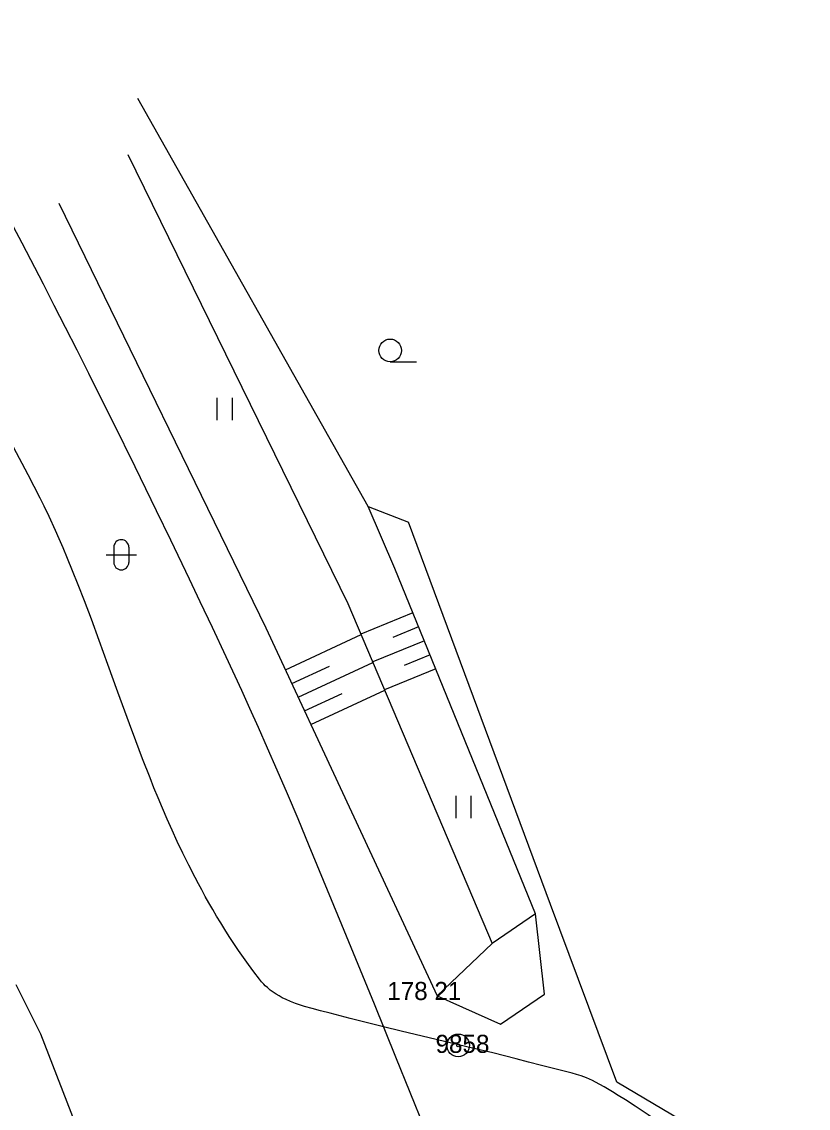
# Model space of a CAD drawing. Extents: x -539244 to -537359, y -1183785 to -1181851.
# Drawn here: x -538559.49 to -538533.44, y -1183406.45 to -1183370.48 of the extents above; entities that cross this region are included whole.
import ezdxf

# ---------------------------------------------------------------- set-up
doc = ezdxf.new("R2010")
doc.units = 0
for name, color, linetype in [('Vrstva 10', 7, 'Continuous'), ('Vrstva 13', 7, 'Continuous'), ('Vrstva 14', 7, 'Continuous'), ('Vrstva 15', 7, 'Continuous'), ('Vrstva 21', 7, 'Continuous'), ('Vrstva 22', 7, 'Continuous'), ('Vrstva 23', 7, 'Continuous'), ('Vrstva 36', 7, 'Continuous'), ('Vrstva 7', 7, 'Continuous'), ('Vrstva 8', 7, 'Continuous')]:
    doc.layers.add(name, color=color, linetype=linetype)

msp = doc.modelspace()

# ---------------------------------------------------------------- linework, layer by layer
at = {"layer": 'Vrstva 10'}
for p, q in [((-538559.068, -1183385.865), (-538559.27, -1183385.48)), ((-538559.68, -1183402.36), (-538558.86, -1183403.993)), ((-538558.86, -1183403.993), (-538554.7, -1183414.7))]:
    msp.add_line(p, q, dxfattribs=at)
for points in [[(-538559.27, -1183385.48), (-538560.147, -1183383.837), (-538561.786, -1183380.753), (-538563.219, -1183378.053)], [(-538555.484, -1183394.882), (-538555.71, -1183394.287), (-538555.917, -1183393.729), (-538556.299, -1183392.68), (-538556.629, -1183391.762), (-538556.92, -1183390.961), (-538557.178, -1183390.261), (-538557.409, -1183389.651), (-538557.616, -1183389.12), (-538557.801, -1183388.656), (-538557.967, -1183388.253), (-538558.116, -1183387.901), (-538558.249, -1183387.594), (-538558.367, -1183387.326), (-538558.581, -1183386.86), (-538558.746, -1183386.512), (-538558.872, -1183386.253), (-538559.068, -1183385.865)], [(-538550.586, -1183402.917), (-538550.732, -1183402.853), (-538550.856, -1183402.792), (-538550.962, -1183402.734), (-538551.053, -1183402.68), (-538551.13, -1183402.629), (-538551.196, -1183402.582), (-538551.253, -1183402.539), (-538551.349, -1183402.459), (-538551.418, -1183402.395), (-538551.468, -1183402.345), (-538551.541, -1183402.265), (-538551.61, -1183402.18), (-538551.794, -1183401.938), (-538551.97, -1183401.698), (-538552.14, -1183401.46), (-538552.303, -1183401.226), (-538552.46, -1183400.993), (-538552.611, -1183400.763), (-538552.756, -1183400.536), (-538552.896, -1183400.311), (-538553.03, -1183400.089), (-538553.16, -1183399.869), (-538553.286, -1183399.652), (-538553.406, -1183399.438), (-538553.523, -1183399.226), (-538553.636, -1183399.017), (-538553.745, -1183398.811), (-538553.953, -1183398.403), (-538554.149, -1183398.005), (-538554.332, -1183397.619), (-538554.505, -1183397.243), (-538554.668, -1183396.877), (-538554.821, -1183396.521), (-538554.967, -1183396.176), (-538555.105, -1183395.84), (-538555.236, -1183395.515), (-538555.484, -1183394.882)], [(-538542.705, -1183404.923), (-538543.114, -1183404.817), (-538543.882, -1183404.623), (-538544.555, -1183404.459), (-538546.914, -1183403.901), (-538547.504, -1183403.759), (-538547.946, -1183403.65), (-538548.608, -1183403.483), (-538549.27, -1183403.31), (-538549.588, -1183403.227), (-538549.87, -1183403.152), (-538550.116, -1183403.081), (-538550.223, -1183403.048), (-538550.323, -1183403.015), (-538550.415, -1183402.983), (-538550.586, -1183402.917)], [(-538541.258, -1183405.289), (-538542.27, -1183405.04), (-538542.705, -1183404.923)], [(-538533.436, -1183410.144), (-538534.206, -1183409.649), (-538535.365, -1183408.905), (-538536.53, -1183408.16), (-538536.777, -1183408), (-538537.008, -1183407.848), (-538537.436, -1183407.56), (-538538.181, -1183407.048), (-538538.742, -1183406.666), (-538539.166, -1183406.385), (-538539.488, -1183406.178), (-538539.732, -1183406.026), (-538539.916, -1183405.914), (-538540.196, -1183405.749), (-538540.48, -1183405.59), (-538540.585, -1183405.536), (-538540.685, -1183405.489), (-538540.779, -1183405.449), (-538540.869, -1183405.414), (-538540.954, -1183405.383), (-538541.115, -1183405.331), (-538541.258, -1183405.289)]]:
    msp.add_lwpolyline(points, dxfattribs=at)
at = {"layer": 'Vrstva 13'}
msp.add_line((-538547.806, -1183403.011), (-538548.881, -1183400.385), dxfattribs=at)
for points in [[(-538558.768, -1183379.17), (-538559.474, -1183377.813), (-538560.141, -1183376.544), (-538560.772, -1183375.357), (-538561.368, -1183374.247), (-538561.931, -1183373.209), (-538562.462, -1183372.237), (-538562.963, -1183371.328), (-538563.435, -1183370.477)], [(-538558.035, -1183380.599), (-538558.407, -1183379.873), (-538558.768, -1183379.17)], [(-538553.924, -1183388.939), (-538554.549, -1183387.642), (-538555.021, -1183386.67), (-538555.733, -1183385.215), (-538556.45, -1183383.76), (-538556.862, -1183382.929), (-538557.263, -1183382.126), (-538557.654, -1183381.35), (-538558.035, -1183380.599)], [(-538552.713, -1183391.504), (-538553.168, -1183390.531), (-538553.57, -1183389.681), (-538553.924, -1183388.939)], [(-538548.881, -1183400.385), (-538549.96, -1183397.76), (-538550.331, -1183396.869), (-538550.684, -1183396.037), (-538551.021, -1183395.259), (-538551.34, -1183394.532), (-538551.642, -1183393.851), (-538551.929, -1183393.215), (-538552.2, -1183392.619), (-538552.713, -1183391.504)], [(-538544.996, -1183409.965), (-538545.608, -1183408.437), (-538546.146, -1183407.1), (-538547.092, -1183404.763), (-538547.806, -1183403.011)]]:
    msp.add_lwpolyline(points, dxfattribs=at)
at = {"layer": 'Vrstva 14'}
for p, q in [((-538555.97, -1183374.87), (-538548.68, -1183389.74)), ((-538558.26, -1183376.48), (-538551.4, -1183390.55)), ((-538547.13, -1183388.58), (-538548.01, -1183386.53)), ((-538542.47, -1183400.01), (-538547.13, -1183388.58)), ((-538548.68, -1183389.74), (-538543.91, -1183401)), ((-538551.4, -1183390.55), (-538545.73, -1183402.73))]:
    msp.add_line(p, q, dxfattribs=at)
for points in [[(-538545.73, -1183402.73), (-538543.63, -1183403.67), (-538542.17, -1183402.67), (-538542.47, -1183400.01)], [(-538542.47, -1183400.01), (-538543.91, -1183401), (-538545.73, -1183402.73)]]:
    msp.add_lwpolyline(points, dxfattribs=at)
at = {"layer": 'Vrstva 15'}
for p, q in [((-538546.529, -1183390.054), (-538548.25, -1183390.756)), ((-538550.754, -1183391.938), (-538548.244, -1183390.77)), ((-538546.34, -1183390.517), (-538547.197, -1183390.867)), ((-538546.151, -1183390.98), (-538547.859, -1183391.677)), ((-538545.963, -1183391.443), (-538546.82, -1183391.793)), ((-538550.543, -1183392.391), (-538549.296, -1183391.811)), ((-538550.332, -1183392.845), (-538547.854, -1183391.691)), ((-538545.774, -1183391.906), (-538547.469, -1183392.598)), ((-538549.91, -1183393.751), (-538547.463, -1183392.612)), ((-538550.121, -1183393.298), (-538548.874, -1183392.717))]:
    msp.add_line(p, q, dxfattribs=at)
at = {"layer": 'Vrstva 21'}
for radius in [0.375, 0.05]:
    msp.add_circle((-538545.03, -1183404.37), radius, dxfattribs=at)
at = {"layer": 'Vrstva 36'}
for p, q in [((-538547.284, -1183381.735), (-538546.409, -1183381.735)), ((-538553.011, -1183383.675), (-538553.011, -1183382.925)), ((-538552.51, -1183383.675), (-538552.51, -1183382.925)), ((-538556.438, -1183387.876), (-538556.438, -1183388.377)), ((-538555.937, -1183387.876), (-538555.937, -1183388.377)), ((-538556.687, -1183388.127), (-538555.687, -1183388.127)), ((-538545.101, -1183396.853), (-538545.101, -1183396.103)), ((-538544.6, -1183396.853), (-538544.6, -1183396.103))]:
    msp.add_line(p, q, dxfattribs=at)
msp.add_circle((-538547.284, -1183381.36), 0.375, dxfattribs=at)
for centre, start, end in [((-538556.187, -1183387.877), 0, 180), ((-538556.187, -1183388.377), 180, 0)]:
    msp.add_arc(centre, 0.25, start, end, dxfattribs=at)
at = {"layer": 'Vrstva 7'}
for p, q in [((-538548.01, -1183386.53), (-538555.64, -1183373.02)), ((-538537.64, -1183406.86), (-538539.78, -1183405.59))]:
    msp.add_line(p, q, dxfattribs=at)
msp.add_lwpolyline([(-538539.78, -1183405.59), (-538541.97, -1183399.71), (-538546.68, -1183387.05)], dxfattribs=at)
at = {"layer": 'Vrstva 8'}
msp.add_line((-538548.01, -1183386.53), (-538546.68, -1183387.05), dxfattribs=at)

# ---------------------------------------------------------------- texts
at = {"layer": 'Vrstva 22'}
msp.add_text('178 21', height=0.6, dxfattribs=at).set_placement((-538547.38, -1183402.87))
at = {"layer": 'Vrstva 23'}
msp.add_text('9858', height=0.6, dxfattribs=at).set_placement((-538545.78, -1183404.62))

doc.saveas('drawing.dxf')
